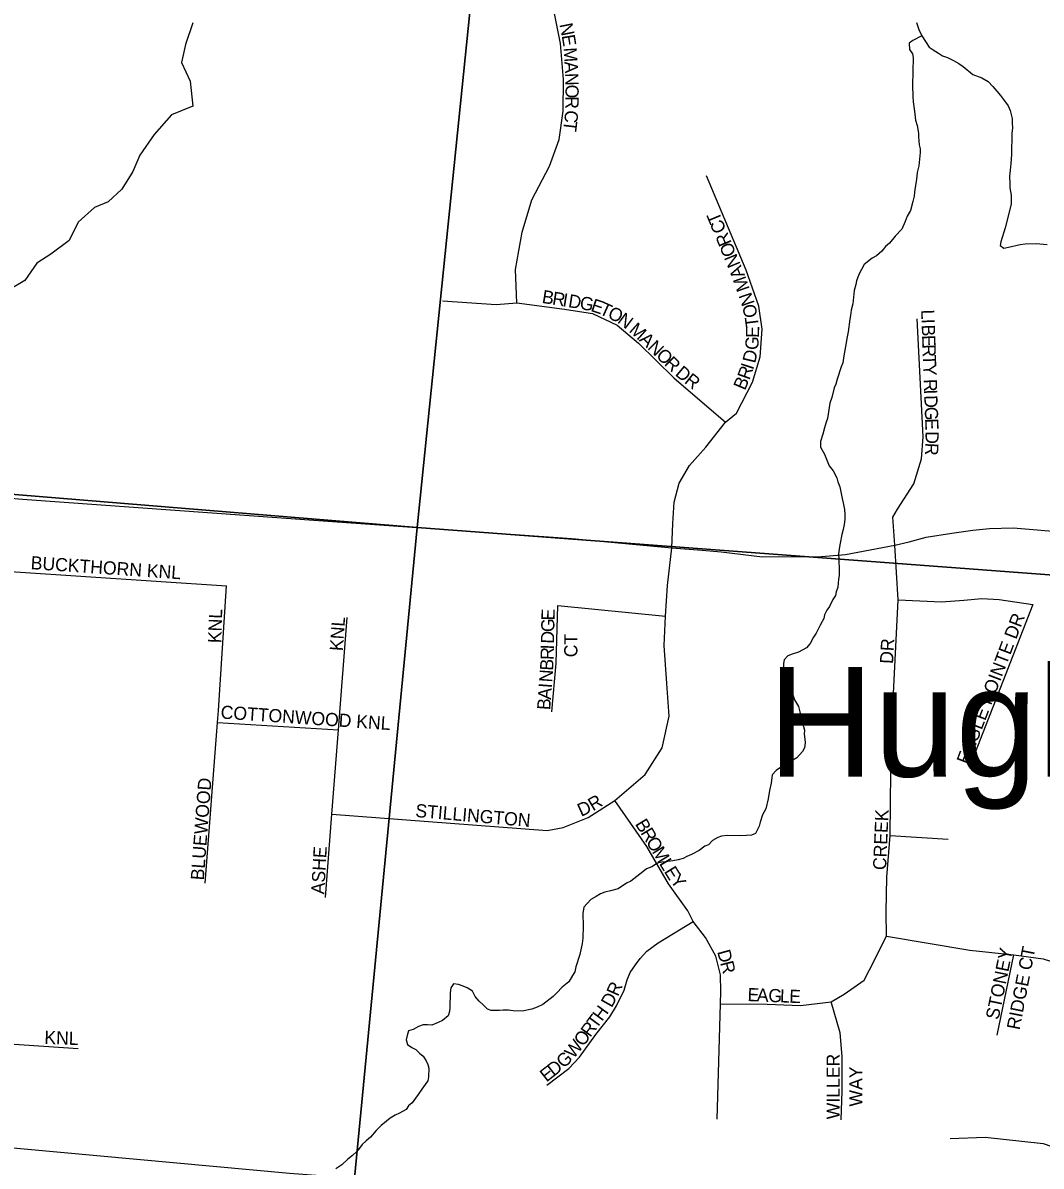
# Model space of a CAD drawing. Extents: x 1310247 to 1552180, y 377264 to 706493.
# Drawn here: x 1424262 to 1428130, y 508390 to 512734 of the extents above; entities that cross this region are included whole.
import ezdxf

# ---------------------------------------------------------------- set-up
doc = ezdxf.new("R2010")
doc.units = 0
for name, color, linetype in [('GM_X_County_Road', 7, 'Continuous'), ('GM_X_Minor_River', 7, 'Continuous'), ('GM_X_Section', 7, 'Continuous'), ('GM_X_State_Route', 7, 'Continuous'), ('GM_X_Township_Subdivision', 7, 'Continuous'), ('GM_X_Township_Subdivision_Text', 7, 'Continuous'), ('GM_X_Unincorporated_Text', 7, 'Continuous')]:
    doc.layers.add(name, color=color, linetype=linetype)

msp = doc.modelspace()

# ---------------------------------------------------------------- linework, layer by layer
at = {"layer": 'GM_X_County_Road'}
for points in [[(1426842, 510730.3), (1426914.7, 510724.6), (1427071, 510705.4), (1427296.1, 510707.1), (1427387.3, 510713.9), (1427574.2, 510749.3), (1427629.2, 510762.1), (1427693.2, 510780.2), (1427790.4, 510795.3), (1427871.1, 510806.6), (1427934.3, 510812.6), (1428023.3, 510815.6), (1428235, 510798.4), (1428453.4, 510774.8), (1428671.7, 510746.7), (1428825.2, 510740.8), (1429002.2, 510767.4), (1429142.4, 510832.3), (1429294.3, 510911.9), (1429486.1, 511016.7), (1429617.4, 511094.9), (1429852, 511227.7), (1429864.1, 511234)], [(1423744.5, 510968.3), (1424260.9, 510924.9), (1425402.3, 510842.4), (1426347.5, 510775.2), (1426727.3, 510739.3), (1426842, 510730.3)]]:
    msp.add_lwpolyline(points, dxfattribs=at)
at = {"layer": 'GM_X_Minor_River'}
for points in [[(1424908.4, 512734.9), (1424880, 512651.5), (1424864.1, 512583.8), (1424898.2, 512512.7), (1424907.6, 512418.2), (1424826.5, 512384.3), (1424760.3, 512309.9), (1424706, 512231.2), (1424680.2, 512169.7), (1424638.3, 512102.7), (1424586.8, 512054), (1424534.1, 512033.3), (1424472.4, 511976.9), (1424438.4, 511907.6), (1424368.8, 511855.4), (1424315.7, 511820.7), (1424269.8, 511755.8), (1424210.7, 511719.3)], [(1427656.1, 512735.2), (1427665.6, 512709), (1427677.2, 512684.6), (1427704.4, 512642), (1427720.3, 512631.6), (1427740.1, 512619.2), (1427755.9, 512608.8), (1427773.8, 512602.4), (1427797.7, 512591.9), (1427817.5, 512579.5), (1427833.3, 512569.1), (1427870.8, 512538.3), (1427904.7, 512525.5), (1427928.4, 512511), (1427946.1, 512492.6), (1427961.8, 512474.2), (1427975.5, 512457.9), (1427987.3, 512443.6), (1428004.8, 512419.2), (1428012.5, 512401), (1428019.9, 512370.7), (1428019.6, 512354.7), (1428021.2, 512334.6), (1428018.8, 512314.6), (1428017.3, 512234.4), (1428014.6, 512200.3), (1428012.1, 512174.3), (1428009.6, 512152.2), (1428011.1, 512122.1), (1428010.8, 512108.1), (1428016.2, 512079.9), (1428015.6, 512045.8), (1427993.8, 511956), (1427976.7, 511902.1), (1427974.4, 511888.1), (1427988.2, 511877.8), (1428006.3, 511881.5), (1428050.7, 511892.6), (1428068.8, 511894.2), (1428110.9, 511895.4), (1428152.9, 511892.5)], [(1427677.2, 512684.6), (1427642.8, 512667.3), (1427628.5, 512657.5), (1427630.1, 512633.4), (1427641.8, 512617.1), (1427643.5, 512603.1), (1427641.4, 512496.8), (1427642.6, 512454.6), (1427644.2, 512434.5), (1427649.5, 512398.3), (1427652.9, 512364.1), (1427658.5, 512344), (1427663.9, 512315.8), (1427663.7, 512301.7), (1427667.1, 512271.5), (1427670.8, 512255.4), (1427670.5, 512241.4), (1427665.5, 512191.3), (1427659, 512165.4), (1427656.5, 512139.3), (1427654.2, 512125.3), (1427649.5, 512091.3), (1427647.2, 512075.3), (1427642.8, 512055.3), (1427634.1, 512021.4), (1427621.7, 511999.6), (1427613.3, 511979.7), (1427600.6, 511949.9), (1427576.1, 511924.3), (1427553.5, 511896.7), (1427539.2, 511884.9), (1427524.8, 511867.1), (1427504.4, 511849.5), (1427488.2, 511839.8), (1427457.7, 511816.3), (1427436.9, 511778.6), (1427428.4, 511754.7), (1427426.1, 511740.7), (1427419.6, 511716.8), (1427414.6, 511666.7), (1427408.2, 511642.8), (1427405.8, 511622.8), (1427403.5, 511608.8), (1427396.5, 511560.8), (1427392, 511534.8), (1427389.7, 511518.8), (1427380.7, 511468.8), (1427376.2, 511442.8), (1427369.8, 511426.9), (1427354.9, 511381), (1427350.5, 511361.1), (1427344.2, 511347.1), (1427335.5, 511311.2), (1427327, 511289.3), (1427324.7, 511273.3), (1427317.9, 511231.3), (1427313.6, 511217.3), (1427307.2, 511195.4), (1427300.7, 511171.5), (1427292.1, 511143.6), (1427291.7, 511121.5), (1427307.2, 511095.1), (1427314.9, 511076.9), (1427324.4, 511050.6), (1427340.1, 511032.2), (1427353.6, 511005.9), (1427357.3, 510989.8), (1427364.9, 510971.5), (1427374.1, 510927.2), (1427377.8, 510911.1), (1427383.3, 510884.9), (1427384.9, 510866.8), (1427384.6, 510846.8), (1427382.2, 510828.7), (1427377.8, 510808.8), (1427373.4, 510790.8), (1427366.7, 510756.8), (1427364.5, 510742.8), (1427360, 510716.8), (1427361.5, 510694.7), (1427362.7, 510654.6), (1427362.4, 510634.5), (1427360.1, 510620.5), (1427357.5, 510590.5), (1427351.1, 510572.6), (1427348.8, 510558.6), (1427338.5, 510542.7), (1427326, 510516.9), (1427315.7, 510503.1), (1427307.3, 510485.2), (1427305, 510471.2), (1427290.5, 510445.4), (1427275.9, 510415.6), (1427265.5, 510399.7), (1427253, 510375.9), (1427238.7, 510360.2), (1427208.3, 510342.7), (1427184.1, 510335.2), (1427167.9, 510329.5), (1427153.6, 510313.7), (1427151.3, 510299.7)], [(1427151.3, 510299.7), (1427152.7, 510271.6), (1427158.4, 510251.4), (1427167.9, 510225.2), (1427179.5, 510202.9), (1427192.7, 510162.5), (1427208.2, 510136.1), (1427213.8, 510115.9), (1427221.2, 510083.6), (1427230.5, 510047.3), (1427230.2, 510031.3), (1427231.9, 510013.2), (1427233.6, 509999.1), (1427231.2, 509979.1), (1427222.9, 509965.2), (1427202.4, 509941.6), (1427178.1, 509928), (1427157.8, 509914.4), (1427139.5, 509904.7), (1427123.3, 509893), (1427108.9, 509877.3), (1427104.3, 509845.2), (1427097.7, 509817.3), (1427093.1, 509785.3), (1427084.3, 509747.3), (1427071.9, 509725.5), (1427063.3, 509697.6), (1427059, 509681.6), (1427044.4, 509653.9), (1427030.2, 509648.1), (1427010.2, 509646.5), (1426984.1, 509645), (1426938, 509646), (1426915.9, 509644.4), (1426901.7, 509638.7), (1426881.5, 509627.1), (1426867.1, 509611.3), (1426853, 509605.6), (1426830.6, 509590), (1426802.2, 509574.5), (1426784, 509566.8), (1426769.8, 509559.1), (1426751.7, 509553.5), (1426731.6, 509549.8), (1426703.4, 509546.4), (1426689.4, 509544.7), (1426673.2, 509541), (1426650.9, 509527.4), (1426630.7, 509519.8), (1426616.5, 509508), (1426571.7, 509472.8), (1426555.5, 509465.1), (1426523, 509443.7), (1426494.7, 509436.3), (1426472.6, 509430.7), (1426456.4, 509425), (1426440.2, 509415.3), (1426419.9, 509403.7), (1426393.3, 509374.1), (1426388.8, 509350.1), (1426389.9, 509302), (1426388.9, 509255.8), (1426386.5, 509235.8), (1426377.7, 509193.9), (1426362.8, 509148), (1426358.4, 509128), (1426350.1, 509114.2), (1426335.6, 509090.4), (1426311.1, 509070.8), (1426290.7, 509049.1), (1426276.4, 509035.4), (1426237.6, 509004.1), (1426215.4, 508994.5), (1426195.2, 508986.9), (1426159, 508979.6), (1426124.9, 508980.3), (1426106.9, 508982.6), (1426086.9, 508983.1), (1426072.8, 508981.3), (1426040.7, 508982), (1426026.8, 508986.3), (1426011, 509002.6), (1425995.3, 509017), (1425979.6, 509035.4), (1425970, 509055.6), (1425950.2, 509068.1), (1425934.2, 509074.4), (1425916.3, 509080.8), (1425898.3, 509083.2), (1425888, 509067.3), (1425885.6, 509049.3), (1425884.5, 508991.2), (1425882.2, 508977.2), (1425877.9, 508961.2), (1425855.5, 508943.6), (1425839.3, 508935.9), (1425815, 508926.4), (1425799, 508926.7), (1425783, 508927), (1425764.8, 508921.4), (1425744.5, 508909.7)], [(1425744.5, 508909.7), (1425726.4, 508904.1), (1425722, 508886.1), (1425717.7, 508870.1), (1425723.4, 508852), (1425739.2, 508841.6), (1425755.1, 508833.3), (1425768.8, 508819), (1425782.7, 508808.6), (1425794.3, 508790.4), (1425800.1, 508776.2), (1425803.8, 508762.1), (1425803.2, 508730), (1425800.9, 508714), (1425790.6, 508700.1), (1425778.2, 508682.3), (1425763.8, 508662.6), (1425753.5, 508648.7), (1425741.1, 508630.9), (1425726.8, 508619.2), (1425718.5, 508605.3), (1425692.2, 508591.8), (1425676, 508584.1), (1425657.7, 508572.4), (1425643.5, 508560.7), (1425623.1, 508545), (1425604.7, 508525.3), (1425582.1, 508499.7), (1425565.8, 508486), (1425551.5, 508472.2), (1425541.2, 508458.4), (1425528.9, 508444.6), (1425514.6, 508430.9), (1425496.3, 508417.2), (1425473.8, 508395.6), (1425451.5, 508380)]]:
    msp.add_lwpolyline(points, dxfattribs=at)
at = {"layer": 'GM_X_Section'}
for points in [[(1420834.3, 516858.3), (1426330.1, 516394.3), (1425760.4, 510816.7), (1420324.2, 511263.3)], [(1426330.1, 516394.3), (1431683.3, 515903.4), (1431103.6, 510416), (1425760.4, 510816.7)], [(1420324.2, 511263.3), (1425760.4, 510816.7), (1425255.7, 505582.2), (1425189.8, 505587.6), (1419880.8, 505993.9)], [(1425760.4, 510816.7), (1431103.6, 510416), (1430568.8, 505087.9), (1425255.7, 505582.2)]]:
    msp.add_lwpolyline(points, close=True, dxfattribs=at)
at = {"layer": 'GM_X_State_Route'}
msp.add_lwpolyline([(1416062.4, 509116.6), (1416531.6, 509085.2), (1417134, 509041.2), (1417303.1, 509022.6), (1418869.5, 508895.8), (1419828.5, 508815.1), (1420118.1, 508790.7), (1420733.2, 508745.2), (1422884.3, 508567.5), (1423685.8, 508509.4), (1425275.2, 508364), (1425695.8, 508331.6), (1426930.7, 508228.9), (1427457.7, 508177.1), (1428081.4, 508068.2), (1430256.9, 507476.8), (1430387.7, 507439.7), (1430467.6, 507416.8)], dxfattribs=at)
at = {"layer": 'GM_X_Township_Subdivision'}
for points in [[(1426138.9, 511670.6), (1426132.8, 511796.7), (1426159.3, 511939.2), (1426195.8, 512061.7), (1426263.1, 512189.5), (1426299.7, 512291.2), (1426313.9, 512399), (1426316, 512519.1), (1426303.8, 512655.4), (1426275.3, 512802)], [(1426727.3, 510739.3), (1426731.1, 510832.2), (1426736.2, 510913.6), (1426754.5, 510985.8), (1426794.2, 511052), (1426856.3, 511122.2), (1426930.5, 511216.8), (1426973.4, 511250.9), (1427033.3, 511369.4), (1427062.8, 511465.1), (1427070.9, 511570.9), (1427057.7, 511657.3), (1427009.9, 511794.7), (1426858.3, 512152.8)], [(1425856.1, 511678.7), (1426059.6, 511664.5), (1426138.9, 511670.6), (1426320, 511646.2), (1426425.9, 511629.8), (1426519.5, 511585.1), (1426600.9, 511517.9), (1426735.2, 511385.7), (1426930.5, 511216.8)], [(1427574.2, 510749.3), (1427566.3, 510856.2), (1427584, 510886.5), (1427646.4, 510982.8), (1427675.9, 511077.2), (1427681.8, 511161.3), (1427659.7, 511609.8)], [(1425436.3, 509727.4), (1426253.9, 509665.7), (1426313.9, 509676.4), (1426409.6, 509715), (1426510.8, 509779.4), (1426625.3, 509877.8), (1426690.4, 509979.6), (1426716.9, 510099.6), (1426708.7, 510223.7), (1426698.6, 510368.2), (1426702.6, 510480.1), (1426710.8, 510596.1), (1426727.3, 510739.3)], [(1426912.2, 509007.2), (1427089.3, 509005.3), (1427215.9, 509000.1), (1427332, 509014.1), (1427381.3, 509044.1), (1427457.9, 509097.3), (1427477.7, 509135.7), (1427543.1, 509263.9), (1427541, 509354.6), (1427544, 509488.7), (1427556.1, 509646.2), (1427559.8, 510008.6), (1427587, 510542.1), (1427574.2, 510749.3)], [(1424472.7, 508836), (1424193, 508855.2), (1424100.5, 508855.2), (1424011.4, 508857.4), (1423949.4, 508858.6), (1423888.5, 508874.3), (1423838.5, 508908), (1423798.3, 508944.3), (1423685.5, 509200.3), (1423612.5, 509412.3), (1423618.2, 509569.7), (1423636.2, 509770.2), (1423666, 510233.3), (1423707.1, 510689.8)], [(1423707.1, 510689.8), (1423775.5, 510682), (1424233.6, 510649), (1425035.4, 510594.9)], [(1424954.7, 509465.7), (1425001.8, 510076.3), (1425005.4, 510121.7), (1425035.4, 510594.9)], [(1427587, 510542.1), (1427669.8, 510538.3), (1427751.2, 510533.8), (1427836.4, 510541.3), (1427904.2, 510547.4), (1427970.5, 510543.6), (1428097.9, 510524), (1427870, 509939.2)], [(1426271.2, 510115.9), (1426287.5, 510301.1), (1426293.6, 510520.9), (1426702.6, 510480.1)], [(1425411.9, 509411.3), (1425436.3, 509727.4), (1425461, 510047.6), (1425494, 510475.2)], [(1425001.8, 510076.3), (1425461, 510047.6)], [(1426899.4, 508568.9), (1426912.2, 509007.2), (1426912.9, 509053.6), (1426912.5, 509117.1), (1426894.9, 509188.3), (1426855.3, 509259.5), (1426808.7, 509320.2), (1426787.6, 509359.8), (1426714.6, 509462.7), (1426632, 509605.1), (1426510.8, 509779.4)], [(1427556.1, 509646.2), (1427776.9, 509632.6)], [(1426252.9, 508697.5), (1426336.5, 508761.7), (1426376.9, 508804.8), (1426438.5, 508890.2), (1426491.2, 508957.9), (1426517.6, 508999.2), (1426546.7, 509059), (1426558.1, 509097.7), (1426568.6, 509125.9), (1426588.9, 509155.7), (1426607.4, 509179.5), (1426632, 509206.8), (1426675.1, 509239.3), (1426808.7, 509320.2)], [(1427543.1, 509263.9), (1427859.7, 509211.2), (1428026.8, 509193.6), (1428137.6, 509177.7), (1428237.9, 509146.1), (1428505.2, 509126.7), (1429008.3, 509096.8)], [(1427962.9, 508887.3), (1428026.8, 509193.6)], [(1427370.7, 508565.6), (1427374.2, 508676.4), (1427374.2, 508806.6), (1427367.2, 508896.3), (1427332, 509014.1)], [(1427784.1, 508495.3), (1427916.9, 508500.8), (1428137.6, 508475.9), (1428286.6, 508424), (1428401.5, 508391.5), (1428508.8, 508349.3), (1428755, 508282.4), (1429277.4, 508140)]]:
    msp.add_lwpolyline(points, dxfattribs=at)

# ---------------------------------------------------------------- texts
at = {"layer": 'GM_X_Township_Subdivision_Text'}
for s, rotation, p in [('N', 281.2844, (1426300, 512728.6)), ('E', 279.2333, (1426308.5, 512685.9)), ('M', 273.828, (1426315.5, 512639.3)), ('A', 273.6309, (1426319, 512586.7)), ('N', 271.9893, (1426321.7, 512543.1)), ('O', 270.0219, (1426323.3, 512499.6)), ('R', 269.8057, (1426323.3, 512455.7)), ('C', 264.7836, (1426322.6, 512404)), ('T', 263.2359, (1426319.1, 512364.9)), ('T', 112.5421, (1426919.9, 511983.6)), ('C', 112.55, (1426935.1, 511947)), ('R', 112.5433, (1426955.4, 511898.2)), ('O', 112.549, (1426972.3, 511857.6)), ('N', 112.4987, (1426989.1, 511816.9)), ('A', 111.3871, (1427005.6, 511774.9)), ('M', 109.5884, (1427023.8, 511723.6)), ('B', 350.8551, (1426231.6, 511670.6)), ('R', 350.8431, (1426270.7, 511664.3)), ('I', 350.8504, (1426309.8, 511658)), ('D', 350.8531, (1426331.5, 511654.5)), ('G', 349.9268, (1426374.7, 511647.6)), ('N', 109.0329, (1427042.8, 511669)), ('E', 341.2238, (1426416.1, 511640.4)), ('T', 335.7573, (1426448.3, 511629.5)), ('O', 333.8846, (1426480, 511615.2)), ('O', 101.5494, (1427053.5, 511619.1)), ('N', 323.0624, (1426517.4, 511597.2)), ('T', 97.1482, (1427058.6, 511580)), ('L', 272.063, (1427674.1, 511644)), ('M', 318.1441, (1426561.6, 511562.7)), ('E', 88.9837, (1427058.4, 511537)), ('I', 272.0837, (1427675.4, 511608.8)), ('B', 272.0645, (1427676.2, 511586.9)), ('A', 316.5845, (1426600.7, 511527.8)), ('N', 316.0045, (1426632.5, 511497.6)), ('G', 85.5448, (1427054.8, 511489.9)), ('E', 272.0837, (1427677.6, 511547.3)), ('O', 315.9891, (1426664.2, 511467)), ('D', 76.7787, (1427043.4, 511438.8)), ('R', 272.0645, (1427678.9, 511512.1)), ('R', 315.9958, (1426695.8, 511436.5)), ('I', 71.9564, (1427035.4, 511413.5)), ('T', 272.0772, (1427680.3, 511472.5)), ('Y', 272.0661, (1427681.6, 511437.3)), ('D', 320.03, (1426736.8, 511397.4)), ('R', 321.6702, (1426771.7, 511368.1)), ('R', 70.4375, (1427021.7, 511374.8)), ('B', 67.0214, (1427005, 511335.3)), ('R', 272.0645, (1427683.7, 511380.2)), ('I', 272.0837, (1427685.1, 511340.6)), ('D', 272.0661, (1427685.9, 511318.6)), ('G', 272.0722, (1427687.5, 511274.6)), ('E', 272.0837, (1427689.1, 511230.6)), ('D', 269.6831, (1427690.8, 511182.8)), ('R', 267.1212, (1427690.6, 511139.4)), ('BUCKTHORN KNL', 356.1208, (1424290.6, 510658.7)), ('KNL', 88.0261, (1425015.3, 510376.8)), ('E', 88.7704, (1426281.6, 510463.1)), ('EAGLE POINTE DR', 69.1671, (1427853.9, 509913.4)), ('KNL', 86.0531, (1425477.4, 510346.3)), ('G', 88.788, (1426280.6, 510419.1)), ('D', 88.776, (1426279.7, 510375.1)), ('CT', 90, (1426368.5, 510323.7)), ('DR', 86.9887, (1427567.3, 510297.8)), ('R', 88.5031, (1426278.2, 510313.2)), ('I', 88.7828, (1426279.2, 510353.1)), ('B', 86.7428, (1426275.9, 510272)), ('N', 85.8326, (1426272.6, 510227.3)), ('I', 85.8316, (1426271, 510205.4)), ('A', 85.8326, (1426267.8, 510161.5)), ('COTTONWOOD KNL', 356.0992, (1425012.2, 510091.1)), ('B', 85.8434, (1426264.9, 510122)), ('BLUEWOOD', 85.6564, (1424949.3, 509475.2)), ('R', 30.4851, (1426427.6, 509738)), ('STILLINGTON', 354.9763, (1425751.5, 509717.1)), ('D', 24.5462, (1426382.7, 509717.1)), ('CREEK', 87.5081, (1427540.9, 509514.3)), ('B', 301.349, (1426586, 509690.6)), ('R', 301.3386, (1426606.6, 509656.7)), ('O', 301.3491, (1426627.2, 509622.9)), ('ASHE', 86.819, (1425406.9, 509422.2)), ('M', 301.3402, (1426650.1, 509585.3)), ('L', 301.3463, (1426677.5, 509540.2)), ('E', 301.7354, (1426696, 509509.9)), ('Y', 308.6334, (1426718.3, 509474.5)), ('STONEY', 78.4867, (1427967.9, 508944)), ('RIDGE CT', 79.0464, (1428047.9, 508905.5)), ('D', 285.4095, (1426899, 509205.3)), ('R', 284.1423, (1426910.6, 509163.2)), ('R', 65.9126, (1426522.3, 509032.5)), ('D', 60.5195, (1426498.4, 508989.7)), ('E', 357.7181, (1427014, 509017.5)), ('A', 357.7155, (1427049.2, 509016.1)), ('G', 357.7129, (1427093.1, 509014.3)), ('L', 357.719, (1427137.1, 509012.6)), ('E', 357.719, (1427172.3, 509011.2)), ('H', 54.1142, (1426461.9, 508937.9)), ('T', 53.4634, (1426440.5, 508909.2)), ('R', 53.4686, (1426417, 508877.3)), ('KNL', 358.0223, (1424343.1, 508854.7)), ('W', 51.52, (1426354, 508795.8)), ('O', 53.3616, (1426390.6, 508842)), ('D', 38.3628, (1426278.6, 508729.4)), ('G', 43.3431, (1426316.7, 508759.8)), ('WILLER', 90, (1427364.9, 508568.1)), ('E', 38.3782, (1426251, 508707.6)), ('WAY', 90, (1427450.9, 508616.5))]:
    msp.add_text(s, height=50, rotation=rotation, dxfattribs=at).set_placement(p)
at = {"layer": 'GM_X_Unincorporated_Text'}
msp.add_text('Hughes', height=417, rotation=0, dxfattribs=at).set_placement((1427092.7, 509870.3))

doc.saveas('drawing.dxf')
